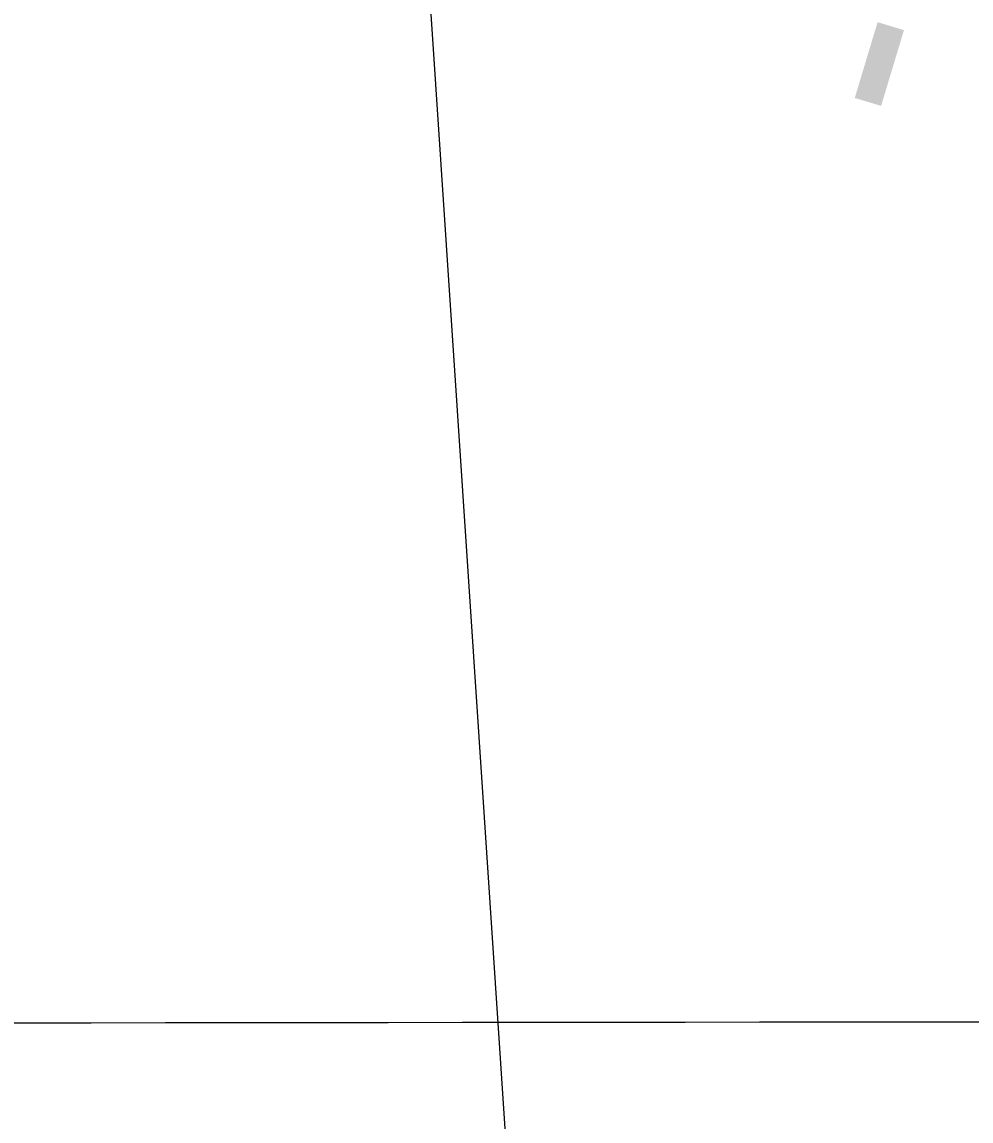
# Model space of a CAD drawing. Extents: x 3297716 to 3335574, y 688621 to 713991.
# Drawn here: x 3321241.5 to 3321503.7, y 697019.6 to 697323.4 of the extents above; entities that cross this region are included whole.
import ezdxf

# ---------------------------------------------------------------- set-up
doc = ezdxf.new("R2010")
doc.units = 0
for name, color, linetype in [('V-GRID-MAJR', 7, 'Continuous'), ('V-RIVR-EDGE', 7, 'Continuous'), ('V-RIVR-RANG', 7, 'Continuous'), ('V-TOPO-DPTH', 7, 'Continuous'), ('V-TOPO-MINR', 7, 'Continuous')]:
    doc.layers.add(name, color=color, linetype=linetype)

msp = doc.modelspace()

# ---------------------------------------------------------------- linework, layer by layer
at = {"layer": 'V-GRID-MAJR'}
msp.add_spline([(3301847.299, 697030.213), (3307100.789, 697033.652), (3312354.279, 697037.855), (3317607.768, 697042.821), (3322861.257, 697048.552), (3328114.745, 697055.047), (3333368.231, 697062.306), (3333368.232, 697062.306)], degree=3, dxfattribs=at)
at = {"layer": 'V-RIVR-EDGE'}
msp.add_spline([(3321618.4522421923, 701061.3049813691), (3321639.17263493, 701040.9176666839), (3321661.918898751, 701020.5517030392), (3321674.321572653, 701007.6720291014), (3321694.1633911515, 700986.0697951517), (3321717.718120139, 700957.412151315), (3321720.6092418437, 700953.2601618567), (3321724.7479076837, 700950.7630237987), (3321726.817240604, 700949.5144547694), (3321730.1248936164, 700946.1904034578), (3321742.9266756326, 700927.0924818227), (3321753.65092558, 700905.9272770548), (3321756.1080927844, 700893.901163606), (3321759.8148539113, 700884.3588645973), (3321768.062463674, 700867.3446243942), (3321776.731729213, 700853.2307299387), (3321786.6403397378, 700837.4558347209), (3321794.491916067, 700827.9032867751), (3321804.4128253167, 700817.1021698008), (3321812.685032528, 700810.0354860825), (3321821.8015761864, 700809.183975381), (3321830.0850572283, 700806.6765883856), (3321833.393735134, 700803.7670185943), (3321835.868325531, 700798.7870909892), (3321840.8277552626, 700792.9720509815), (3321849.518543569, 700787.5622684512), (3321851.996208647, 700783.8257854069), (3321866.456941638, 700765.138245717), (3321875.5406886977, 700751.0233263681), (3321880.0753879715, 700741.0644960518), (3321885.0112451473, 700725.7163810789), (3321889.549019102, 700717.0009953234), (3321895.7498436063, 700710.3539175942), (3321901.9393942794, 700699.1475431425), (3321908.1207458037, 700684.6253165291), (3321912.215341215, 700664.3054731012), (3321919.1610874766, 700623.6688609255), (3321922.0009644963, 700598.7927954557), (3321922.331404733, 700564.8042859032), (3321921.800085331, 700517.554417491), (3321919.275275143, 700502.2247506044), (3321912.9934840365, 700476.1277882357), (3321905.8407092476, 700433.0391333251), (3321899.491275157, 700379.5863906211), (3321893.6106419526, 700348.1001435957), (3321887.3145023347, 700316.2004399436), (3321880.2006735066, 700288.8620828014), (3321874.738621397, 700259.0327369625), (3321869.250946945, 700218.8413531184), (3321863.7284261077, 700164.5575975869), (3321860.769661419, 700141.3538067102), (3321859.507768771, 700133.896214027), (3321857.3759173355, 700109.8614103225), (3321857.718656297, 700080.8466790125), (3321854.2982649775, 700038.5777630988), (3321847.954980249, 699987.6119095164), (3321847.8309681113, 699937.4596455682), (3321848.601512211, 699913.832149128), (3321849.3300356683, 699873.210910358), (3321853.78376834, 699830.508039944), (3321854.9595699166, 699803.1491849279), (3321853.2616729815, 699786.9885052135), (3321851.5432781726, 699762.5381950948), (3321847.3615667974, 699747.6271093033), (3321844.4509721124, 699743.9039498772), (3321843.1696064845, 699728.5712083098), (3321839.4136504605, 699718.2183943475), (3321831.1004475, 699708.705817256), (3321827.3629395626, 699705.8136706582), (3321826.9382091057, 699701.6698803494), (3321826.902337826, 699687.1630271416), (3321823.1515062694, 699678.88262078), (3321813.59793343, 699670.6165629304), (3321798.661225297, 699664.4362363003), (3321785.762078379, 699644.1584135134), (3321779.930640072, 699632.567279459), (3321773.214894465, 699598.5961930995), (3321768.0976311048, 699540.5810789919), (3321765.1450157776, 699519.8641772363), (3321762.591508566, 699492.9290277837), (3321757.532664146, 699458.5393603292), (3321751.2682962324, 699439.4885838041), (3321741.261295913, 699415.4732530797), (3321732.082233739, 699391.0413910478), (3321722.0783081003, 699368.269504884), (3321716.2417453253, 699354.6059632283), (3321712.4622167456, 699334.7200743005), (3321711.1654777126, 699313.1701099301), (3321708.155468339, 699269.2422430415), (3321710.2022535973, 699258.8750805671), (3321713.0841512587, 699250.992757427), (3321718.8612702, 699240.6163709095), (3321727.543859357, 699231.890736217), (3321733.7487834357, 699226.901584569), (3321735.803767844, 699219.8502742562), (3321729.5035286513, 699186.2926445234), (3321720.3183171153, 699159.3738933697), (3321709.0658224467, 699134.5326742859), (3321700.3145654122, 699115.4880471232), (3321685.3563345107, 699100.6036085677), (3321679.123738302, 699094.4017591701), (3321674.9614999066, 699087.3658222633), (3321674.537794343, 699083.636513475), (3321670.343784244, 699063.7516494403), (3321660.3173109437, 699031.8611698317), (3321651.1659208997, 699018.6203088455), (3321638.2770229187, 699002.4873012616), (3321632.022903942, 698987.5813399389), (3321625.7575111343, 698968.1160818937), (3321619.4613715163, 698936.2163782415), (3321615.6613450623, 698908.0408589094), (3321607.290748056, 698875.3173166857), (3321593.4898706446, 698825.6133557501), (3321583.492094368, 698805.328358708), (3321580.1434456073, 698792.0731492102), (3321580.107574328, 698777.5662960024), (3321580.084001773, 698768.0332210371), (3321572.159657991, 698748.1575810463), (3321567.940025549, 698717.9106790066), (3321559.101652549, 698663.6351226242), (3321555.74480464, 698647.0640609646), (3321554.0653557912, 698638.3640486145), (3321550.7331053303, 698631.7405434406), (3321551.527221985, 698617.6461219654), (3321548.586905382, 698601.9029984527), (3321548.1334779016, 698586.1537255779), (3321543.967139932, 698577.4598625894), (3321538.1367265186, 698566.2832100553), (3321534.369496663, 698551.3710993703), (3321535.173862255, 698541.4214930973), (3321533.4944134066, 698532.7214807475), (3321521.398607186, 698502.0795701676), (3321503.4498398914, 698451.142413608), (3321490.528145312, 698421.7459973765), (3321481.3788050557, 698409.334099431), (3321476.806184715, 698403.9571134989), (3321474.297772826, 698395.2591509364), (3321466.785860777, 698374.5535230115), (3321458.4480603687, 698355.0933894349), (3321454.275573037, 698343.9126373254), (3321453.020854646, 698339.356415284), (3321455.9150510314, 698336.4478703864), (3321456.735814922, 698333.1299684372), (3321454.654183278, 698329.4047592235), (3321448.832993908, 698321.9584403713), (3321440.108384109, 698313.6903327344), (3321430.976467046, 698308.3246206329), (3321420.597005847, 698301.3040571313), (3321418.0978180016, 698296.3364282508), (3321412.679836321, 698284.3297877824), (3321407.275178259, 698277.7114070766), (3321395.6071771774, 698252.4567313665), (3321375.1633216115, 698198.2098720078), (3321359.314634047, 698158.4585920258), (3321345.971283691, 698126.1618300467), (3321337.187230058, 698093.8537942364), (3321334.248963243, 698078.9396337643), (3321334.2274404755, 698070.2355218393), (3321336.687682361, 698059.452852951), (3321328.7448904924, 698032.1165455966), (3321314.5633530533, 697996.0914997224), (3321306.620561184, 697968.7551923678), (3321301.206679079, 697958.4064779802), (3321293.3141070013, 697951.3797651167), (3321284.1524680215, 697933.9940889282), (3321274.5732728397, 697915.3659930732), (3321271.2307734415, 697904.5976726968), (3321272.447570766, 697893.8180784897), (3321272.4178488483, 697881.798114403), (3321266.566937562, 697862.3318314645), (3321256.9498213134, 697828.3679193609), (3321254.436284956, 697817.597549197), (3321249.8534156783, 697808.0757480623), (3321241.513565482, 697787.7866514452), (3321233.60562, 697774.5427157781), (3321226.5286873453, 697762.1256933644), (3321220.2704687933, 697745.5618059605), (3321216.096956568, 697733.9665723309), (3321215.666076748, 697727.3358929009), (3321217.734384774, 697725.6728423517), (3321219.801667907, 697723.595310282), (3321219.3748876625, 697718.622556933), (3321208.117268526, 697691.708930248), (3321197.6968115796, 697668.1091059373), (3321194.790316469, 697666.0438725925), (3321191.0599827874, 697666.0530966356), (3321191.4508917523, 697656.5189967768), (3321188.9517039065, 697651.5513678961), (3321185.6297023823, 697649.0726779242), (3321180.2383679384, 697647.8425569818), (3321181.037609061, 697635.8205431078), (3321179.3673842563, 697630.8508644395), (3321174.795788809, 697625.8883600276), (3321172.2925013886, 697619.2628050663), (3321170.2026705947, 697612.221743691), (3321164.334336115, 697585.7092749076), (3321162.6548872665, 697577.0092625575), (3321158.921478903, 697575.7750420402), (3321154.349883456, 697570.812537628), (3321148.5143455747, 697557.5634774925), (3321144.7665886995, 697550.5265156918), (3321143.9099535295, 697539.3375644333), (3321140.5848773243, 697535.6154299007), (3321134.766762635, 697529.4125556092), (3321132.684106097, 697525.2728648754), (3321128.500344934, 697509.5328160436), (3321122.641234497, 697486.750680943), (3321103.063238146, 697447.4231065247), (3321100.976482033, 697441.6254897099), (3321100.954959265, 697432.921377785), (3321091.792295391, 697415.1212200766), (3321084.304980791, 697404.3631486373), (3321071.400709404, 697382.0129182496), (3321064.341199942, 697376.6420816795), (3321056.8713085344, 697372.9301960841), (3321048.1436240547, 697363.4186438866), (3321041.0666913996, 697351.0016214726), (3321031.9019777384, 697332.3725007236), (3321023.5621275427, 697312.0834041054), (3321015.6275348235, 697288.0629489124), (3321006.425924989, 697254.5124934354), (3320994.7589488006, 697229.6722992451), (3320983.512603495, 697207.3179692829), (3320979.3585642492, 697203.5978845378), (3320975.6036331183, 697193.6595520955), (3320968.0906961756, 697172.5394426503), (3320962.635818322, 697145.6114674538), (3320955.946719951, 697122.4169006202), (3320943.8386150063, 697086.8012117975), (3320940.479717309, 697069.4011870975), (3320936.314404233, 697061.1218056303), (3320926.3361009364, 697048.7119574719), (3320920.9345175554, 697043.337021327), (3320909.642052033, 697002.3310229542), (3320899.612504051, 696969.197098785), (3320887.508498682, 696935.2393360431), (3320880.839898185, 696920.3343996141), (3320879.5769806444, 696912.4623254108), (3320883.277592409, 696900.433137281), (3320882.8487623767, 696894.6314208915), (3320876.176062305, 696878.0685583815), (3320871.5573217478, 696854.0399040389), (3320866.952929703, 696835.8139909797), (3320859.8575489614, 696815.9363012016), (3320857.348112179, 696806.8238571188), (3320853.172550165, 696794.399660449), (3320849.8321005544, 696784.460303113), (3320847.3011410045, 696766.6437471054), (3320843.128653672, 696755.4629949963), (3320836.0609450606, 696746.7763062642), (3320830.2325814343, 696736.4286167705), (3320825.6179404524, 696714.057888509), (3320819.7803527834, 696699.9798653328), (3320814.394142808, 696700.8221519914), (3320813.534432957, 696688.3897561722), (3320798.5136835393, 696648.2219448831), (3320788.5097579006, 696625.4500587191), (3320782.697792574, 696621.734073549), (3320776.443673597, 696606.8281122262), (3320773.109373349, 696599.3756440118), (3320766.0467892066, 696592.7613628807), (3320752.3207290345, 696573.3145529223), (3320739.4144078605, 696550.1353594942), (3320720.25396771, 696512.0502047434), (3320700.678021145, 696473.551593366), (3320668.584612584, 696401.5107256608), (3320646.4941047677, 696351.8272625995), (3320619.8176529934, 696291.3785538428), (3320606.9010828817, 696264.0545452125), (3320587.7180950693, 696216.8507970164), (3320576.879057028, 696191.5940715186), (3320559.7879497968, 696152.2603477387), (3320552.6823201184, 696128.2378427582), (3320546.4107779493, 696106.2856955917), (3320536.389429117, 696076.4676235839), (3320526.7671884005, 696040.431303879), (3320506.7326898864, 695984.1110120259), (3320462.4666080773, 695850.3421197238), (3320450.3369803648, 695806.0223189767), (3320441.9930305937, 695784.0752962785), (3320420.2370625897, 695702.0612497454), (3320413.9460474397, 695672.2339536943), (3320409.3068090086, 695639.9156689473), (3320408.024418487, 695624.1684458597), (3320406.742027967, 695608.4212227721), (3320408.365107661, 695594.3247515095), (3320410.8263744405, 695583.9565641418), (3320416.184912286, 695571.9232764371), (3320421.976379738, 695567.3496312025), (3320430.255761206, 695563.1843181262), (3320436.8751668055, 695558.1941415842), (3320439.762188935, 695552.3842260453), (3320445.9486649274, 695539.934407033), (3320448.8233883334, 695529.1507132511), (3320449.616480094, 695514.6418102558), (3320448.3545874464, 695507.1842175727), (3320445.848225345, 695499.3152180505), (3320439.6094797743, 695490.6264795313), (3320432.9480535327, 695478.6229137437), (3320425.0370333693, 695464.1355335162), (3320423.355534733, 695454.6065581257), (3320416.6848844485, 695438.8726586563), (3320407.9428514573, 695423.5583651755), (3320400.051304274, 695416.9461338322), (3320392.1638566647, 695411.9918285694), (3320377.6406051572, 695405.3959955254), (3320369.772630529, 695408.3168391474), (3320357.757790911, 695410.4189686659), (3320346.568839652, 695411.2756038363), (3320320.428831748, 695400.1491710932), (3320298.013008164, 695386.526625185), (3320248.9965749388, 695343.1270030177), (3320201.6278188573, 695295.5784660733), (3320188.341862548, 695286.4926692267), (3320177.9695756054, 695282.373476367), (3320168.429326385, 695279.4956782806), (3320163.444274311, 695274.9486802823), (3320158.0160436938, 695258.7972246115), (3320150.4795341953, 695228.1440402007), (3320140.066251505, 695207.4455865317), (3320125.4774068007, 695174.3229361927), (3320115.053875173, 695149.4796673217), (3320110.044225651, 695134.9851128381), (3320108.3729759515, 695129.6009526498), (3320108.3637519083, 695125.8706189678), (3320112.483969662, 695115.9128135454), (3320113.708966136, 695108.4490715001), (3320113.280136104, 695102.6473551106), (3320106.62075965, 695091.4727523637), (3320104.1225966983, 695086.9196050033), (3320100.3789393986, 695081.5405692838), (3320098.2973077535, 695077.81536007), (3320098.2901334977, 695074.9139894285), (3320104.8941656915, 695063.7065900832), (3320105.7026308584, 695055.4149098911), (3320108.1546735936, 695041.3163888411), (3320112.6862981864, 695030.1141139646), (3320122.1855516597, 695016.4126512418), (3320128.3874010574, 695010.1800550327), (3320133.7613123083, 695004.3639901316), (3320135.821421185, 694999.3850874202), (3320135.8060477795, 694993.1678646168), (3320132.4604737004, 694981.15609968), (3320110.3945633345, 694941.4201931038), (3320095.000328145, 694917.8326675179), (3320080.0420972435, 694902.9482289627), (3320068.413042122, 694893.4438510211), (3320055.948874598, 694881.4546337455), (3320033.071424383, 694848.7669628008), (3319991.8870945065, 694787.9396438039), (3319966.930062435, 694752.3557266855), (3319939.884224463, 694710.1452297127), (3319919.9112195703, 694678.6938290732), (3319900.3526961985, 694647.2414035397), (3319884.9451373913, 694618.2656181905), (3319831.213623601, 694511.8760787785), (3319802.8853951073, 694453.9183587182), (3319782.4702365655, 694411.2769819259), (3319716.295053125, 694301.1878556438), (3319680.9134645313, 694240.3461881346), (3319651.3540902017, 694187.365320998), (3319580.1600331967, 694059.0513065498), (3319556.7846677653, 694017.4617072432)], degree=3, dxfattribs=at)
at = {"layer": 'V-TOPO-DPTH'}
msp.add_lwpolyline([(3321471.973076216, 697912.8388218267), (3321453.3364461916, 697827.5913456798), (3321433.4171804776, 697742.6601021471), (3321411.5739612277, 697658.2032075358), (3321388.448106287, 697574.0625455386), (3321354.5819306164, 697456.1048526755), (3321347.4514069, 697431.1733042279), (3321402.9535758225, 696594.3893696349), (3321397.8197352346, 696578.3533656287), (3321392.3395464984, 696562.4430581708), (3321386.339835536, 696546.7212955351), (3321379.9937764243, 696531.1252294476), (3320870.635133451, 695963.2533281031)], dxfattribs=at)
msp.add_lwpolyline([(3321471.973076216, 697912.8388218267), (3321453.3364461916, 697827.5913456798), (3321433.4171804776, 697742.6601021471), (3321411.5739612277, 697658.2032075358), (3321388.448106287, 697574.0625455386), (3321354.5819306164, 697456.1048526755), (3321347.4514069, 697431.1733042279), (3321402.9535758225, 696594.3893696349), (3321397.8197352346, 696578.3533656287), (3321392.3395464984, 696562.4430581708), (3321386.339835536, 696546.7212955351), (3321379.9937764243, 696531.1252294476), (3320870.635133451, 695963.2533281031)], dxfattribs=at)
at = {"layer": 'V-TOPO-MINR'}
msp.add_lwpolyline([(3321471.973076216, 697912.8388218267), (3321453.3364461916, 697827.5913456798), (3321433.4171804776, 697742.6601021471), (3321411.5739612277, 697658.2032075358), (3321388.448106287, 697574.0625455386), (3321354.5819306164, 697456.1048526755), (3321347.4514069, 697431.1733042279), (3321402.9535758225, 696594.3893696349), (3321397.8197352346, 696578.3533656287), (3321392.3395464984, 696562.4430581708), (3321386.339835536, 696546.7212955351), (3321379.9937764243, 696531.1252294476), (3320870.635133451, 695963.2533281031)], dxfattribs=at)

# ---------------------------------------------------------------- texts
at = {"layer": 'V-RIVR-RANG'}
msp.add_text('-18', height=67, rotation=73.22550000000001, dxfattribs=at).set_placement((3321498.8298250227, 697290.0195766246))

doc.saveas('drawing.dxf')
